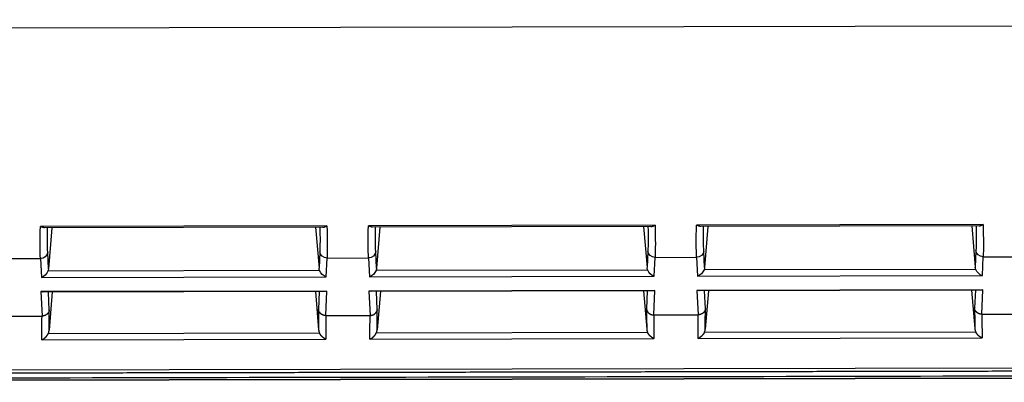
# Model space of a CAD drawing. Header units: millimetres. Extents: x 40090 to 187415, y -53271 to 40260.
# Tile 346 of 406: x 138750 to 138791, y 22893 to 22908. Entities that reach past the tile are written whole.
import ezdxf

# ---------------------------------------------------------------- set-up
doc = ezdxf.new("R2010")
doc.units = ezdxf.units.MM
doc.layers.add('AVM_projektor', color=6, linetype='Continuous')

# ---------------------------------------------------------------- blocks, each defined once
blk = doc.blocks.new('PT-FW430-bottom')
for p, q in [((200.491, 304.353), (200.491, 73.885)), ((214.57, 304.016), (214.57, 3.544)), ((215, 294.627), (215, 20.806)), ((214.997, 21.103), (214.997, 294.331)), ((209.993, 250.153), (209.993, 248.448)), ((212.36, 250.213), (212.36, 248.387)), ((208.67, 236.653), (208.67, 248.447)), ((209.993, 248.448), (210.771, 248.412)), ((210.771, 248.412), (210.771, 236.688)), ((211.355, 236.667), (211.355, 248.433)), ((211.355, 248.433), (212.36, 248.387)), ((213.336, 248.394), (213.336, 236.707)), ((208.724, 236.821), (208.724, 248.279)), ((208.724, 247.976), (210.415, 248.118)), ((210.415, 248.118), (209.734, 248.149)), ((210.512, 236.96), (210.512, 248.14)), ((211.37, 236.762), (211.37, 248.338)), ((212.113, 248.088), (211.37, 248.122)), ((211.37, 247.963), (212.948, 248.096)), ((213.091, 236.965), (213.091, 248.136)), ((208.724, 237.124), (210.415, 236.982)), ((211.37, 237.137), (212.948, 237.005)), ((209.734, 236.951), (210.415, 236.982)), ((210.771, 236.688), (209.993, 236.653)), ((209.993, 236.653), (209.993, 234.948)), ((212.36, 236.713), (211.355, 236.667)), ((211.37, 236.978), (212.113, 237.012)), ((212.36, 236.713), (212.36, 234.887)), ((208.67, 223.153), (208.67, 234.947)), ((208.724, 223.321), (208.724, 234.779)), ((208.724, 234.476), (210.415, 234.618)), ((210.415, 234.618), (209.734, 234.649)), ((209.993, 234.948), (210.771, 234.912)), ((210.512, 223.46), (210.512, 234.64)), ((210.771, 234.912), (210.771, 223.188)), ((211.355, 223.167), (211.355, 234.933)), ((211.355, 234.933), (212.36, 234.887)), ((211.37, 223.262), (211.37, 234.838)), ((212.113, 234.588), (211.37, 234.622)), ((213.091, 223.465), (213.091, 234.636)), ((213.336, 234.894), (213.336, 223.207)), ((211.37, 234.463), (212.948, 234.596)), ((208.724, 223.624), (210.415, 223.482)), ((209.734, 223.451), (210.415, 223.482)), ((211.37, 223.637), (212.948, 223.505)), ((211.37, 223.478), (212.113, 223.512)), ((210.771, 223.188), (209.993, 223.153)), ((209.993, 223.153), (209.993, 221.448)), ((212.36, 223.213), (211.355, 223.167)), ((212.36, 223.213), (212.36, 221.387)), ((208.67, 209.653), (208.67, 221.447)), ((208.724, 209.821), (208.724, 221.279)), ((209.993, 221.448), (210.771, 221.412)), ((210.771, 221.412), (210.771, 209.688)), ((211.355, 209.667), (211.355, 221.433)), ((211.355, 221.433), (212.36, 221.387)), ((211.37, 209.762), (211.37, 221.338)), ((213.336, 221.394), (213.336, 209.707)), ((208.724, 220.976), (210.415, 221.118)), ((210.415, 221.118), (209.734, 221.149)), ((210.512, 209.96), (210.512, 221.14)), ((212.113, 221.088), (211.37, 221.122)), ((211.37, 220.963), (212.948, 221.096)), ((213.091, 209.965), (213.091, 221.136)), ((208.724, 210.124), (210.415, 209.982)), ((209.734, 209.951), (210.415, 209.982)), ((211.37, 210.137), (212.948, 210.005)), ((211.37, 209.978), (212.113, 210.012)), ((210.771, 209.688), (209.993, 209.653)), ((209.993, 209.653), (209.993, 207.948)), ((212.36, 209.713), (211.355, 209.667)), ((212.36, 209.713), (212.36, 207.887))]:
    blk.add_line(p, q)
for centre, major_axis, ratio, start_param, end_param in [((200.491, 247.509), (-10, -0.851), 0.042047, 3.454792, 3.751014), ((209.708, 248.448), (-0.014, -0.3), 0.950148, 0.139819, 1.61411), ((210.486, 248.412), (-0.247, -0.236), 0.72431, 1.05271, 2.219463), ((211.07, 248.433), (0.239, -0.25), 0.72431, 0.648651, 0.965444), ((197.934, 246.76), (-17, -1.465), 0.042575, 3.574962, 3.695383), ((200.517, 247.21), (-9.7, -0.851), 0.043328, 3.454568, 3.699851), ((210.384, 248.417), (0.325, -0.012), 0.922888, 4.843824, 5.151363), ((197.96, 246.461), (-16.7, -1.465), 0.043328, 3.594641, 3.697414), ((200.491, 237.592), (10, -0.851), 0.042047, 5.673764, 5.969986), ((200.517, 237.89), (9.7, -0.851), 0.043328, 5.724927, 5.97021), ((209.708, 236.653), (0.014, -0.3), 0.950148, 1.527482, 3.001774), ((210.384, 236.683), (-0.325, -0.012), 0.922888, 4.273415, 4.580953), ((210.486, 236.688), (0.247, -0.236), 0.72431, 0.92213, 2.088882), ((211.07, 236.667), (-0.239, -0.25), 0.72431, 2.176149, 2.492942), ((197.96, 238.639), (16.7, -1.465), 0.043328, 5.727364, 5.830137), ((197.934, 238.34), (17, -1.465), 0.042575, 5.729395, 5.849816), ((200.491, 234.009), (-10, -0.851), 0.042047, 3.454792, 3.751014), ((200.517, 233.71), (-9.7, -0.851), 0.043328, 3.454568, 3.699851), ((209.708, 234.948), (0.014, 0.3), 0.950148, 3.281412, 4.755703), ((210.384, 234.917), (0.325, -0.012), 0.922888, 4.843824, 5.151363), ((210.486, 234.912), (-0.247, -0.236), 0.72431, 1.05271, 2.219463), ((211.07, 234.933), (0.239, -0.25), 0.72431, 0.648651, 0.965444), ((197.934, 233.26), (-17, -1.465), 0.042575, 3.574962, 3.695383), ((197.96, 232.961), (-16.7, -1.465), 0.043328, 3.594641, 3.697414), ((200.517, 224.39), (9.7, -0.851), 0.043328, 5.724927, 5.97021), ((209.708, 223.153), (-0.014, 0.3), 0.950148, 4.669075, 6.143366), ((210.384, 223.183), (-0.325, -0.012), 0.922888, 4.273415, 4.580953), ((210.486, 223.188), (0.247, -0.236), 0.72431, 0.92213, 2.088882), ((211.07, 223.167), (-0.239, -0.25), 0.72431, 2.176149, 2.492942), ((197.96, 225.139), (16.7, -1.465), 0.043328, 5.727364, 5.830137), ((200.491, 224.092), (10, -0.851), 0.042047, 5.673764, 5.969986), ((197.934, 224.84), (17, -1.465), 0.042575, 5.729395, 5.849816), ((200.491, 220.509), (-10, -0.851), 0.042047, 3.454792, 3.751014), ((209.708, 221.448), (-0.014, -0.3), 0.950148, 0.139819, 1.61411), ((210.486, 221.412), (-0.247, -0.236), 0.72431, 1.05271, 2.219463), ((211.07, 221.433), (0.239, -0.25), 0.72431, 0.648651, 0.965444), ((197.934, 219.76), (-17, -1.465), 0.042575, 3.574962, 3.695383), ((200.517, 220.21), (-9.7, -0.851), 0.043328, 3.454568, 3.699851), ((210.384, 221.417), (0.325, -0.012), 0.922888, 4.843824, 5.151363), ((197.96, 219.461), (-16.7, -1.465), 0.043328, 3.594641, 3.697414), ((200.517, 210.89), (9.7, -0.851), 0.043328, 5.724927, 5.97021), ((209.708, 209.653), (0.014, -0.3), 0.950148, 1.527482, 3.001774), ((210.384, 209.683), (-0.325, -0.012), 0.922888, 4.273415, 4.580953), ((210.486, 209.688), (0.247, -0.236), 0.72431, 0.92213, 2.088882), ((197.96, 211.639), (16.7, -1.465), 0.043328, 5.727364, 5.830137), ((200.491, 210.592), (10, -0.851), 0.042047, 5.673764, 5.969986), ((211.07, 209.667), (-0.239, -0.25), 0.72431, 2.176149, 2.492942), ((197.934, 211.34), (17, -1.465), 0.042575, 5.729395, 5.849816)]:
    blk.add_ellipse(centre, major_axis=major_axis, ratio=ratio, start_param=start_param, end_param=end_param)
for points, start_tangent, end_tangent in [([(214.698, 305.111), (214.698, 302.486), (214.698, 299.86), (214.698, 297.235), (214.698, 294.61), (214.698, 291.985), (214.698, 289.36), (214.698, 286.735), (214.698, 284.11), (214.698, 281.484), (214.698, 278.859), (214.698, 276.234), (214.698, 273.609), (214.698, 270.984), (214.698, 268.359), (214.698, 265.733), (214.698, 263.108), (214.698, 260.483), (214.698, 257.858), (214.698, 255.233), (214.698, 252.608), (214.698, 249.983), (214.698, 247.357), (214.698, 244.732), (214.698, 242.107), (214.698, 239.482), (214.698, 236.857), (214.698, 234.232), (214.698, 231.606), (214.698, 228.981), (214.698, 226.356), (214.698, 223.731), (214.698, 221.106), (214.698, 218.481), (214.698, 215.856), (214.698, 213.23), (214.698, 210.605), (214.698, 207.98), (214.698, 205.355), (214.698, 202.73), (214.698, 200.105), (214.698, 197.48), (214.698, 194.854), (214.698, 192.229), (214.698, 189.604), (214.698, 186.979), (214.698, 184.354), (214.697, 181.729), (214.697, 179.103), (214.697, 176.478), (214.697, 173.853), (214.697, 171.228), (214.697, 168.603), (214.697, 165.978), (214.697, 163.353), (214.697, 160.727), (214.697, 158.102), (214.697, 155.477), (214.697, 152.852), (214.697, 150.227), (214.697, 147.602), (214.697, 144.976), (214.697, 142.351), (214.697, 139.726), (214.697, 137.101), (214.697, 134.476), (214.697, 131.851), (214.697, 129.226), (214.697, 126.6), (214.697, 123.975), (214.697, 121.35), (214.697, 118.725), (214.697, 116.1), (214.697, 113.475), (214.697, 110.849), (214.697, 108.224), (214.697, 105.599), (214.697, 102.974), (214.697, 100.349), (214.697, 97.724), (214.697, 95.099), (214.697, 92.473), (214.697, 89.848), (214.697, 87.223), (214.697, 84.598), (214.697, 81.973), (214.697, 79.348), (214.697, 76.723), (214.697, 74.097), (214.697, 71.472), (214.697, 68.847), (214.697, 66.222), (214.697, 63.597), (214.697, 60.972), (214.697, 58.346), (214.697, 55.721), (214.697, 53.096), (214.697, 50.471), (214.697, 47.846), (214.697, 45.221), (214.697, 42.596), (214.697, 39.97), (214.697, 37.345), (214.697, 34.72), (214.697, 32.095), (214.697, 29.47), (214.697, 26.845), (214.697, 24.219), (214.697, 21.594), (214.697, 18.969), (214.697, 16.344), (214.697, 13.719), (214.697, 11.094), (214.697, 8.469), (214.697, 5.843), (214.697, 3.218)], (-0.000004, -1), (-0.000004, -1)), ([(214.9, 297.867), (214.9, 238.944), (214.9, 180.02), (214.9, 121.097), (214.9, 62.173), (214.9, 3.25)], (0.000001, -1), (0.000001, -1)), ([(208.724, 248.279), (208.724, 248.287), (208.722, 248.298), (208.719, 248.31), (208.715, 248.324), (208.711, 248.34), (208.705, 248.357), (208.697, 248.377), (208.689, 248.398), (208.68, 248.422), (208.67, 248.447)], (-0.03175, 0.999496), (-0.384649, 0.923063)), ([(212.111, 248.088), (212.116, 248.088), (212.122, 248.089), (212.127, 248.09), (212.132, 248.091), (212.137, 248.092), (212.142, 248.093), (212.146, 248.094), (212.151, 248.095), (212.156, 248.096), (212.16, 248.098), (212.164, 248.099), (212.169, 248.1), (212.173, 248.102), (212.177, 248.104), (212.182, 248.105), (212.186, 248.107), (212.191, 248.109), (212.195, 248.111), (212.2, 248.113), (212.204, 248.116), (212.208, 248.118), (212.212, 248.12), (212.216, 248.123), (212.22, 248.125), (212.224, 248.128), (212.229, 248.13), (212.233, 248.133), (212.237, 248.136), (212.241, 248.139), (212.245, 248.142), (212.248, 248.145), (212.252, 248.148), (212.256, 248.151), (212.26, 248.154), (212.263, 248.158), (212.267, 248.161), (212.27, 248.165), (212.274, 248.168), (212.277, 248.172), (212.281, 248.175), (212.284, 248.179), (212.287, 248.183), (212.29, 248.187), (212.294, 248.191), (212.297, 248.195), (212.3, 248.199), (212.303, 248.203), (212.305, 248.207), (212.308, 248.211), (212.311, 248.215), (212.314, 248.22), (212.316, 248.224), (212.319, 248.228), (212.321, 248.233), (212.324, 248.237), (212.326, 248.242), (212.328, 248.246), (212.331, 248.251), (212.333, 248.256), (212.335, 248.26), (212.337, 248.265), (212.339, 248.27), (212.34, 248.275), (212.342, 248.28), (212.344, 248.285), (212.345, 248.289), (212.347, 248.294), (212.348, 248.299), (212.35, 248.304), (212.351, 248.309), (212.352, 248.315), (212.353, 248.32), (212.354, 248.325), (212.355, 248.33), (212.356, 248.335), (212.357, 248.34), (212.358, 248.345), (212.358, 248.35), (212.359, 248.355), (212.359, 248.361), (212.36, 248.366), (212.36, 248.371), (212.36, 248.376), (212.36, 248.382), (212.36, 248.387)], (0.994634, 0.103452), (0.001302, 0.999999)), ([(212.36, 248.387), (212.36, 248.387), (212.36, 248.387), (212.36, 248.387)], (0, -1), (-0.001059, -0.999999)), ([(213.337, 248.397), (213.335, 248.39), (213.332, 248.384), (213.329, 248.378), (213.327, 248.373), (213.324, 248.368), (213.322, 248.363), (213.32, 248.359), (213.318, 248.355), (213.316, 248.352), (213.314, 248.348), (213.311, 248.344), (213.309, 248.34), (213.306, 248.335), (213.303, 248.33), (213.3, 248.326), (213.297, 248.321), (213.294, 248.317), (213.292, 248.313), (213.289, 248.309), (213.286, 248.305), (213.283, 248.301), (213.28, 248.297), (213.277, 248.293), (213.274, 248.288), (213.27, 248.284), (213.267, 248.28), (213.264, 248.276), (213.26, 248.272), (213.257, 248.268), (213.253, 248.264), (213.25, 248.26), (213.246, 248.256), (213.243, 248.252), (213.239, 248.248), (213.235, 248.243), (213.23, 248.239), (213.226, 248.235), (213.222, 248.23), (213.218, 248.226), (213.214, 248.222), (213.21, 248.219), (213.205, 248.215), (213.201, 248.211), (213.196, 248.207), (213.192, 248.203), (213.187, 248.199), (213.182, 248.195), (213.177, 248.191), (213.173, 248.188), (213.168, 248.184), (213.163, 248.181), (213.159, 248.177), (213.154, 248.174), (213.149, 248.17), (213.144, 248.167), (213.139, 248.163), (213.134, 248.16), (213.129, 248.157), (213.123, 248.154), (213.118, 248.151), (213.113, 248.147), (213.107, 248.144), (213.102, 248.141), (213.096, 248.138), (213.091, 248.136)], (-0.399408, -0.916773), (-0.892122, -0.451794)), ([(213.091, 248.136), (213.082, 248.131), (213.072, 248.127), (213.063, 248.123), (213.054, 248.119), (213.045, 248.116), (213.035, 248.113), (213.026, 248.11), (213.016, 248.107), (213.007, 248.105), (212.997, 248.103), (212.987, 248.101), (212.977, 248.099), (212.968, 248.098), (212.958, 248.097), (212.948, 248.096)], (-0.892107, -0.451825), (-0.996524, -0.083302)), ([(208.724, 236.821), (208.724, 236.813), (208.722, 236.803), (208.719, 236.79), (208.715, 236.776), (208.711, 236.761), (208.705, 236.743), (208.697, 236.723), (208.689, 236.702), (208.68, 236.678), (208.67, 236.653)], (-0.03175, -0.999496), (-0.384649, -0.923063)), ([(212.36, 236.713), (212.36, 236.719), (212.36, 236.724), (212.36, 236.729), (212.36, 236.734), (212.359, 236.739), (212.359, 236.745), (212.358, 236.75), (212.358, 236.755), (212.357, 236.76), (212.356, 236.765), (212.355, 236.771), (212.354, 236.776), (212.353, 236.781), (212.352, 236.786), (212.351, 236.791), (212.35, 236.796), (212.348, 236.801), (212.347, 236.806), (212.345, 236.811), (212.344, 236.816), (212.342, 236.821), (212.34, 236.825), (212.339, 236.83), (212.337, 236.835), (212.335, 236.84), (212.333, 236.845), (212.33, 236.849), (212.328, 236.854), (212.326, 236.859), (212.323, 236.863), (212.321, 236.868), (212.318, 236.872), (212.316, 236.877), (212.313, 236.882), (212.31, 236.886), (212.307, 236.89), (212.304, 236.895), (212.301, 236.899), (212.298, 236.903), (212.295, 236.905), (212.293, 236.907), (212.291, 236.91), (212.289, 236.913), (212.286, 236.915), (212.284, 236.918), (212.282, 236.922), (212.279, 236.925), (212.276, 236.928), (212.272, 236.932), (212.269, 236.936), (212.264, 236.94), (212.259, 236.944), (212.254, 236.948), (212.247, 236.953), (212.24, 236.957), (212.232, 236.962), (212.223, 236.967), (212.213, 236.972), (212.219, 236.972), (212.222, 236.972), (212.224, 236.972), (212.224, 236.973), (212.223, 236.975), (212.221, 236.977), (212.219, 236.978), (212.215, 236.981), (212.212, 236.983), (212.209, 236.985), (212.206, 236.987), (212.203, 236.989), (212.201, 236.99), (212.201, 236.992), (212.201, 236.993), (212.203, 236.993), (212.206, 236.993), (212.211, 236.993), (212.219, 236.991), (212.202, 236.995), (212.174, 237.001), (212.161, 237.005), (212.153, 237.007), (212.144, 237.008), (212.124, 237.011), (212.122, 237.011), (212.116, 237.012)], (-0.001368, 0.999999), (-0.999735, -0.023014)), ([(212.36, 236.713), (212.36, 236.713), (212.36, 236.713), (212.36, 236.713)], (0.001323, -0.999999), (0.000265, -1)), ([(212.948, 237.005), (212.958, 237.004), (212.968, 237.003), (212.977, 237.001), (212.987, 236.999), (212.997, 236.998), (213.007, 236.995), (213.016, 236.993), (213.026, 236.99), (213.035, 236.987), (213.045, 236.984), (213.054, 236.981), (213.063, 236.977), (213.072, 236.973), (213.082, 236.969), (213.091, 236.965)], (0.996524, -0.083302), (0.892107, -0.451825)), ([(213.337, 236.704), (213.335, 236.71), (213.332, 236.716), (213.329, 236.722), (213.327, 236.727), (213.324, 236.733), (213.322, 236.737), (213.32, 236.741), (213.318, 236.745), (213.316, 236.748), (213.314, 236.752), (213.311, 236.756), (213.309, 236.761), (213.306, 236.765), (213.303, 236.77), (213.3, 236.775), (213.297, 236.779), (213.294, 236.783), (213.292, 236.787), (213.289, 236.791), (213.286, 236.795), (213.283, 236.799), (213.28, 236.803), (213.277, 236.808), (213.274, 236.812), (213.27, 236.816), (213.267, 236.82), (213.264, 236.824), (213.26, 236.828), (213.257, 236.832), (213.253, 236.836), (213.25, 236.84), (213.246, 236.845), (213.243, 236.849), (213.239, 236.853), (213.235, 236.857), (213.23, 236.861), (213.226, 236.866), (213.222, 236.87), (213.218, 236.874), (213.214, 236.878), (213.21, 236.881), (213.205, 236.885), (213.201, 236.889), (213.196, 236.893), (213.192, 236.897), (213.187, 236.901), (213.182, 236.905), (213.177, 236.909), (213.173, 236.912), (213.168, 236.916), (213.163, 236.92), (213.159, 236.923), (213.154, 236.927), (213.149, 236.93), (213.144, 236.933), (213.139, 236.937), (213.134, 236.94), (213.129, 236.943), (213.123, 236.947), (213.118, 236.95), (213.113, 236.953), (213.107, 236.956), (213.102, 236.959), (213.096, 236.962), (213.091, 236.965)], (-0.399408, 0.916773), (-0.892122, 0.451794)), ([(208.724, 234.779), (208.724, 234.787), (208.722, 234.798), (208.719, 234.81), (208.715, 234.824), (208.711, 234.84), (208.705, 234.857), (208.697, 234.877), (208.689, 234.898), (208.68, 234.922), (208.67, 234.947)], (-0.03175, 0.999496), (-0.384649, 0.923063)), ([(212.36, 234.887), (212.36, 234.882), (212.36, 234.876), (212.36, 234.871), (212.36, 234.866), (212.359, 234.861), (212.359, 234.856), (212.358, 234.85), (212.358, 234.845), (212.357, 234.84), (212.356, 234.835), (212.355, 234.83), (212.354, 234.825), (212.353, 234.82), (212.352, 234.814), (212.351, 234.809), (212.35, 234.804), (212.348, 234.799), (212.347, 234.794), (212.345, 234.789), (212.344, 234.785), (212.342, 234.78), (212.34, 234.775), (212.339, 234.77), (212.337, 234.765), (212.335, 234.76), (212.333, 234.756), (212.33, 234.751), (212.328, 234.746), (212.326, 234.742), (212.323, 234.737), (212.321, 234.732), (212.318, 234.728), (212.316, 234.723), (212.313, 234.719), (212.31, 234.714), (212.307, 234.71), (212.304, 234.705), (212.301, 234.701), (212.298, 234.697), (212.295, 234.695), (212.293, 234.693), (212.291, 234.69), (212.289, 234.688), (212.286, 234.685), (212.284, 234.682), (212.282, 234.679), (212.279, 234.675), (212.276, 234.672), (212.272, 234.668), (212.269, 234.665), (212.264, 234.661), (212.259, 234.656), (212.254, 234.652), (212.247, 234.648), (212.24, 234.643), (212.232, 234.638), (212.223, 234.633), (212.213, 234.628), (212.219, 234.628), (212.222, 234.628), (212.224, 234.628), (212.224, 234.627), (212.223, 234.625), (212.221, 234.624), (212.219, 234.622), (212.215, 234.62), (212.212, 234.618), (212.209, 234.615), (212.206, 234.613), (212.203, 234.611), (212.201, 234.61), (212.201, 234.608), (212.201, 234.607), (212.203, 234.607), (212.206, 234.607), (212.211, 234.608), (212.219, 234.609), (212.202, 234.605), (212.174, 234.599), (212.161, 234.595), (212.153, 234.594), (212.144, 234.592), (212.124, 234.589), (212.122, 234.589), (212.116, 234.588)], (-0.001368, -0.999999), (-0.999735, 0.023014)), ([(212.36, 234.887), (212.36, 234.887), (212.36, 234.887), (212.36, 234.887)], (0, -1), (-0.001059, -0.999999)), ([(213.091, 234.636), (213.082, 234.631), (213.072, 234.627), (213.063, 234.623), (213.054, 234.619), (213.045, 234.616), (213.035, 234.613), (213.026, 234.61), (213.016, 234.607), (213.007, 234.605), (212.997, 234.603), (212.987, 234.601), (212.977, 234.599), (212.968, 234.598), (212.958, 234.597), (212.948, 234.596)], (-0.892107, -0.451825), (-0.996524, -0.083302)), ([(213.337, 234.897), (213.335, 234.89), (213.332, 234.884), (213.329, 234.878), (213.327, 234.873), (213.324, 234.868), (213.322, 234.863), (213.32, 234.859), (213.318, 234.855), (213.316, 234.852), (213.314, 234.848), (213.311, 234.844), (213.309, 234.84), (213.306, 234.835), (213.303, 234.83), (213.3, 234.826), (213.297, 234.821), (213.294, 234.817), (213.292, 234.813), (213.289, 234.809), (213.286, 234.805), (213.283, 234.801), (213.28, 234.797), (213.277, 234.793), (213.274, 234.788), (213.27, 234.784), (213.267, 234.78), (213.264, 234.776), (213.26, 234.772), (213.257, 234.768), (213.253, 234.764), (213.25, 234.76), (213.246, 234.756), (213.243, 234.752), (213.239, 234.748), (213.235, 234.743), (213.23, 234.739), (213.226, 234.735), (213.222, 234.73), (213.218, 234.726), (213.214, 234.722), (213.21, 234.719), (213.205, 234.715), (213.201, 234.711), (213.196, 234.707), (213.192, 234.703), (213.187, 234.699), (213.182, 234.695), (213.177, 234.691), (213.173, 234.688), (213.168, 234.684), (213.163, 234.681), (213.159, 234.677), (213.154, 234.674), (213.149, 234.67), (213.144, 234.667), (213.139, 234.663), (213.134, 234.66), (213.129, 234.657), (213.123, 234.654), (213.118, 234.651), (213.113, 234.647), (213.107, 234.644), (213.102, 234.641), (213.096, 234.638), (213.091, 234.636)], (-0.399408, -0.916773), (-0.892122, -0.451794)), ([(208.724, 223.321), (208.724, 223.313), (208.722, 223.303), (208.719, 223.29), (208.715, 223.276), (208.711, 223.261), (208.705, 223.243), (208.697, 223.223), (208.689, 223.202), (208.68, 223.178), (208.67, 223.153)], (-0.03175, -0.999496), (-0.384649, -0.923063)), ([(212.111, 223.513), (212.116, 223.512), (212.122, 223.511), (212.127, 223.51), (212.132, 223.51), (212.137, 223.509), (212.142, 223.508), (212.146, 223.506), (212.151, 223.505), (212.156, 223.504), (212.16, 223.503), (212.164, 223.501), (212.169, 223.5), (212.173, 223.498), (212.177, 223.497), (212.182, 223.495), (212.186, 223.493), (212.191, 223.491), (212.195, 223.489), (212.2, 223.487), (212.204, 223.485), (212.208, 223.482), (212.212, 223.48), (212.216, 223.478), (212.22, 223.475), (212.224, 223.473), (212.229, 223.47), (212.233, 223.467), (212.237, 223.464), (212.241, 223.461), (212.245, 223.458), (212.248, 223.455), (212.252, 223.452), (212.256, 223.449), (212.26, 223.446), (212.263, 223.443), (212.267, 223.439), (212.27, 223.436), (212.274, 223.432), (212.277, 223.428), (212.281, 223.425), (212.284, 223.421), (212.287, 223.417), (212.29, 223.413), (212.294, 223.41), (212.297, 223.406), (212.3, 223.402), (212.303, 223.398), (212.305, 223.393), (212.308, 223.389), (212.311, 223.385), (212.314, 223.381), (212.316, 223.376), (212.319, 223.372), (212.321, 223.367), (212.324, 223.363), (212.326, 223.358), (212.328, 223.354), (212.331, 223.349), (212.333, 223.345), (212.335, 223.34), (212.337, 223.335), (212.339, 223.33), (212.34, 223.325), (212.342, 223.321), (212.344, 223.316), (212.345, 223.311), (212.347, 223.306), (212.348, 223.301), (212.35, 223.296), (212.351, 223.291), (212.352, 223.286), (212.353, 223.281), (212.354, 223.276), (212.355, 223.27), (212.356, 223.265), (212.357, 223.26), (212.358, 223.255), (212.358, 223.25), (212.359, 223.245), (212.359, 223.24), (212.36, 223.234), (212.36, 223.229), (212.36, 223.224), (212.36, 223.219), (212.36, 223.213)], (0.994634, -0.103452), (0.001302, -0.999999)), ([(212.948, 223.505), (212.958, 223.504), (212.968, 223.503), (212.977, 223.501), (212.987, 223.499), (212.997, 223.498), (213.007, 223.495), (213.016, 223.493), (213.026, 223.49), (213.035, 223.487), (213.045, 223.484), (213.054, 223.481), (213.063, 223.477), (213.072, 223.473), (213.082, 223.469), (213.091, 223.465)], (0.996524, -0.083302), (0.892107, -0.451825)), ([(213.337, 223.204), (213.335, 223.21), (213.332, 223.216), (213.329, 223.222), (213.327, 223.227), (213.324, 223.233), (213.322, 223.237), (213.32, 223.241), (213.318, 223.245), (213.316, 223.248), (213.314, 223.252), (213.311, 223.256), (213.309, 223.261), (213.306, 223.265), (213.303, 223.27), (213.3, 223.275), (213.297, 223.279), (213.294, 223.283), (213.292, 223.287), (213.289, 223.291), (213.286, 223.295), (213.283, 223.299), (213.28, 223.303), (213.277, 223.308), (213.274, 223.312), (213.27, 223.316), (213.267, 223.32), (213.264, 223.324), (213.26, 223.328), (213.257, 223.332), (213.253, 223.336), (213.25, 223.34), (213.246, 223.345), (213.243, 223.349), (213.239, 223.353), (213.235, 223.357), (213.23, 223.361), (213.226, 223.366), (213.222, 223.37), (213.218, 223.374), (213.214, 223.378), (213.21, 223.381), (213.205, 223.385), (213.201, 223.389), (213.196, 223.393), (213.192, 223.397), (213.187, 223.401), (213.182, 223.405), (213.177, 223.409), (213.173, 223.412), (213.168, 223.416), (213.163, 223.42), (213.159, 223.423), (213.154, 223.427), (213.149, 223.43), (213.144, 223.433), (213.139, 223.437), (213.134, 223.44), (213.129, 223.443), (213.123, 223.447), (213.118, 223.45), (213.113, 223.453), (213.107, 223.456), (213.102, 223.459), (213.096, 223.462), (213.091, 223.465)], (-0.399408, 0.916773), (-0.892122, 0.451794)), ([(212.36, 223.213), (212.36, 223.213), (212.36, 223.213), (212.36, 223.213)], (0.001323, -0.999999), (0.000265, -1)), ([(208.724, 221.279), (208.724, 221.287), (208.722, 221.298), (208.719, 221.31), (208.715, 221.324), (208.711, 221.34), (208.705, 221.357), (208.697, 221.377), (208.689, 221.398), (208.68, 221.422), (208.67, 221.447)], (-0.03175, 0.999496), (-0.384649, 0.923063)), ([(212.111, 221.088), (212.116, 221.088), (212.122, 221.089), (212.127, 221.09), (212.132, 221.091), (212.137, 221.092), (212.142, 221.093), (212.146, 221.094), (212.151, 221.095), (212.156, 221.096), (212.16, 221.098), (212.164, 221.099), (212.169, 221.1), (212.173, 221.102), (212.177, 221.104), (212.182, 221.105), (212.186, 221.107), (212.191, 221.109), (212.195, 221.111), (212.2, 221.113), (212.204, 221.116), (212.208, 221.118), (212.212, 221.12), (212.216, 221.123), (212.22, 221.125), (212.224, 221.128), (212.229, 221.13), (212.233, 221.133), (212.237, 221.136), (212.241, 221.139), (212.245, 221.142), (212.248, 221.145), (212.252, 221.148), (212.256, 221.151), (212.26, 221.154), (212.263, 221.158), (212.267, 221.161), (212.27, 221.165), (212.274, 221.168), (212.277, 221.172), (212.281, 221.175), (212.284, 221.179), (212.287, 221.183), (212.29, 221.187), (212.294, 221.191), (212.297, 221.195), (212.3, 221.199), (212.303, 221.203), (212.305, 221.207), (212.308, 221.211), (212.311, 221.215), (212.314, 221.22), (212.316, 221.224), (212.319, 221.228), (212.321, 221.233), (212.324, 221.237), (212.326, 221.242), (212.328, 221.246), (212.331, 221.251), (212.333, 221.256), (212.335, 221.26), (212.337, 221.265), (212.339, 221.27), (212.34, 221.275), (212.342, 221.28), (212.344, 221.285), (212.345, 221.289), (212.347, 221.294), (212.348, 221.299), (212.35, 221.304), (212.351, 221.309), (212.352, 221.315), (212.353, 221.32), (212.354, 221.325), (212.355, 221.33), (212.356, 221.335), (212.357, 221.34), (212.358, 221.345), (212.358, 221.35), (212.359, 221.355), (212.359, 221.361), (212.36, 221.366), (212.36, 221.371), (212.36, 221.376), (212.36, 221.382), (212.36, 221.387)], (0.994634, 0.103452), (0.001302, 0.999999)), ([(212.36, 221.387), (212.36, 221.387), (212.36, 221.387), (212.36, 221.387)], (0, -1), (-0.001059, -0.999999)), ([(213.091, 221.136), (213.096, 221.138), (213.102, 221.141), (213.107, 221.144), (213.113, 221.147), (213.118, 221.151), (213.123, 221.154), (213.129, 221.157), (213.134, 221.16), (213.139, 221.163), (213.144, 221.167), (213.149, 221.17), (213.154, 221.174), (213.159, 221.177), (213.163, 221.181), (213.168, 221.184), (213.173, 221.188), (213.177, 221.191), (213.182, 221.195), (213.187, 221.199), (213.192, 221.203), (213.196, 221.207), (213.201, 221.211), (213.205, 221.215), (213.21, 221.219), (213.214, 221.222), (213.218, 221.226), (213.222, 221.23), (213.226, 221.235), (213.23, 221.239), (213.235, 221.243), (213.239, 221.248), (213.243, 221.252), (213.246, 221.256), (213.25, 221.26), (213.253, 221.264), (213.257, 221.268), (213.26, 221.272), (213.264, 221.276), (213.267, 221.28), (213.27, 221.284), (213.274, 221.288), (213.277, 221.292), (213.28, 221.297), (213.283, 221.301), (213.286, 221.305), (213.289, 221.309), (213.291, 221.313), (213.294, 221.317), (213.297, 221.321), (213.299, 221.325), (213.302, 221.329), (213.305, 221.334), (213.308, 221.339), (213.311, 221.343), (213.313, 221.347), (213.315, 221.351), (213.317, 221.355), (213.319, 221.358), (213.321, 221.362), (213.323, 221.367), (213.326, 221.372), (213.329, 221.377), (213.331, 221.383), (213.334, 221.389), (213.337, 221.395)], (0.892122, 0.451794), (0.403352, 0.915045)), ([(213.091, 221.136), (213.082, 221.131), (213.072, 221.127), (213.063, 221.123), (213.054, 221.119), (213.045, 221.116), (213.035, 221.113), (213.026, 221.11), (213.016, 221.107), (213.007, 221.105), (212.997, 221.103), (212.987, 221.101), (212.977, 221.099), (212.968, 221.098), (212.958, 221.097), (212.948, 221.096)], (-0.892107, -0.451825), (-0.996524, -0.083302)), ([(212.36, 209.713), (212.36, 209.719), (212.36, 209.724), (212.36, 209.729), (212.36, 209.734), (212.359, 209.739), (212.359, 209.745), (212.358, 209.75), (212.358, 209.755), (212.357, 209.76), (212.356, 209.765), (212.355, 209.771), (212.354, 209.776), (212.353, 209.781), (212.352, 209.786), (212.351, 209.791), (212.35, 209.796), (212.348, 209.801), (212.347, 209.806), (212.345, 209.811), (212.344, 209.816), (212.342, 209.821), (212.34, 209.825), (212.339, 209.83), (212.337, 209.835), (212.335, 209.84), (212.333, 209.845), (212.33, 209.849), (212.328, 209.854), (212.326, 209.859), (212.323, 209.863), (212.321, 209.868), (212.318, 209.872), (212.316, 209.877), (212.313, 209.882), (212.31, 209.886), (212.307, 209.89), (212.304, 209.895), (212.301, 209.899), (212.298, 209.903), (212.295, 209.905), (212.293, 209.907), (212.291, 209.91), (212.289, 209.913), (212.286, 209.915), (212.284, 209.918), (212.282, 209.922), (212.279, 209.925), (212.276, 209.928), (212.272, 209.932), (212.269, 209.936), (212.264, 209.94), (212.259, 209.944), (212.254, 209.948), (212.247, 209.953), (212.24, 209.957), (212.232, 209.962), (212.223, 209.967), (212.213, 209.972), (212.219, 209.972), (212.222, 209.972), (212.224, 209.972), (212.224, 209.973), (212.223, 209.975), (212.221, 209.977), (212.219, 209.978), (212.215, 209.981), (212.212, 209.983), (212.209, 209.985), (212.206, 209.987), (212.203, 209.989), (212.201, 209.99), (212.201, 209.992), (212.201, 209.993), (212.203, 209.993), (212.206, 209.993), (212.211, 209.993), (212.219, 209.991), (212.202, 209.995), (212.174, 210.001), (212.161, 210.005), (212.153, 210.007), (212.144, 210.008), (212.124, 210.011), (212.122, 210.011), (212.116, 210.012)], (-0.001368, 0.999999), (-0.999735, -0.023014)), ([(212.948, 210.005), (212.958, 210.004), (212.968, 210.003), (212.977, 210.001), (212.987, 209.999), (212.997, 209.998), (213.007, 209.995), (213.016, 209.993), (213.026, 209.99), (213.035, 209.987), (213.045, 209.984), (213.054, 209.981), (213.063, 209.977), (213.072, 209.973), (213.082, 209.969), (213.091, 209.965)], (0.996524, -0.083302), (0.892107, -0.451825)), ([(213.337, 209.704), (213.335, 209.71), (213.332, 209.716), (213.329, 209.722), (213.327, 209.727), (213.324, 209.733), (213.322, 209.737), (213.32, 209.741), (213.318, 209.745), (213.316, 209.748), (213.314, 209.752), (213.311, 209.756), (213.309, 209.761), (213.306, 209.765), (213.303, 209.77), (213.3, 209.775), (213.297, 209.779), (213.294, 209.783), (213.292, 209.787), (213.289, 209.791), (213.286, 209.795), (213.283, 209.799), (213.28, 209.803), (213.277, 209.808), (213.274, 209.812), (213.27, 209.816), (213.267, 209.82), (213.264, 209.824), (213.26, 209.828), (213.257, 209.832), (213.253, 209.836), (213.25, 209.84), (213.246, 209.845), (213.243, 209.849), (213.239, 209.853), (213.235, 209.857), (213.23, 209.861), (213.226, 209.866), (213.222, 209.87), (213.218, 209.874), (213.214, 209.878), (213.21, 209.881), (213.205, 209.885), (213.201, 209.889), (213.196, 209.893), (213.192, 209.897), (213.187, 209.901), (213.182, 209.905), (213.177, 209.909), (213.173, 209.912), (213.168, 209.916), (213.163, 209.92), (213.159, 209.923), (213.154, 209.927), (213.149, 209.93), (213.144, 209.933), (213.139, 209.937), (213.134, 209.94), (213.129, 209.943), (213.123, 209.947), (213.118, 209.95), (213.113, 209.953), (213.107, 209.956), (213.102, 209.959), (213.096, 209.962), (213.091, 209.965)], (-0.399408, 0.916773), (-0.892122, 0.451794)), ([(208.724, 209.821), (208.724, 209.813), (208.722, 209.803), (208.719, 209.79), (208.715, 209.776), (208.711, 209.761), (208.705, 209.743), (208.697, 209.723), (208.689, 209.702), (208.68, 209.678), (208.67, 209.653)], (-0.03175, -0.999496), (-0.384649, -0.923063)), ([(212.36, 209.713), (212.36, 209.713), (212.36, 209.713), (212.36, 209.713)], (0.001323, -0.999999), (0.000265, -1))]:
    blk.add_spline(points, degree=3, dxfattribs=dict(start_tangent=start_tangent, end_tangent=end_tangent))

msp = doc.modelspace()

# ---------------------------------------------------------------- block references
at = {"layer": 'AVM_projektor', "xscale": -1, "rotation": 90.11045350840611}
msp.add_blockref('PT-FW430-bottom', (138999.239, 23108.559), dxfattribs=at)

doc.saveas('drawing.dxf')
